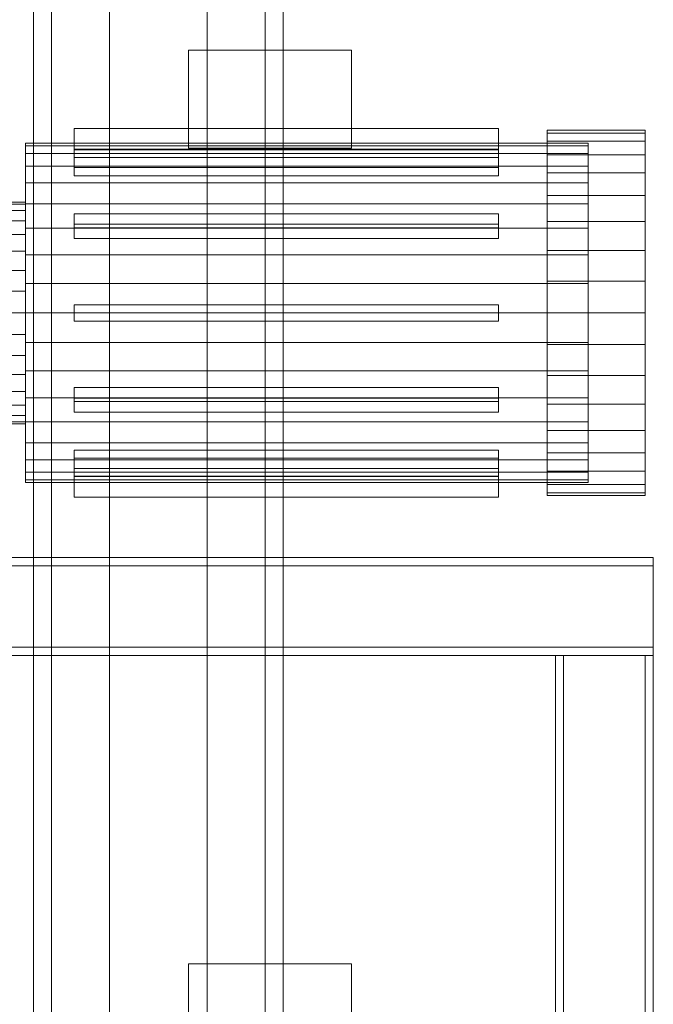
# Model space of a CAD drawing. Header units: millimetres. Extents: x -2233 to 61924, y -68080 to 6847.
# Tile 395 of 656: x 1736 to 2125, y -33657 to -33054. Entities that reach past the tile are written whole.
import ezdxf

# ---------------------------------------------------------------- set-up
doc = ezdxf.new("R2010")
doc.units = ezdxf.units.MM
doc.layers.add('frontal_secador', color=7, linetype='Continuous', lineweight=0)
doc.layers.add('frontal_tolva', color=7, linetype='Continuous', lineweight=0)

msp = doc.modelspace()

# ---------------------------------------------------------------- linework, layer by layer
at = {"layer": 'frontal_secador'}
for p, q in [((1840, -33072.5), (1940, -33072.5)), ((1840, -33132.5), (1840, -33072.5)), ((1940, -33132.5), (1940, -33072.5)), ((2030, -33120.5), (1770, -33120.5)), ((1770, -33120.5), (1770, -33133.5)), ((2030, -33133.5), (2030, -33120.5)), ((2060, -33123.202), (2060, -33121.5)), ((2120, -33121.5), (2060, -33121.5)), ((2120, -33123.202), (2120, -33121.5)), ((2060, -33128.254), (2060, -33123.202)), ((2120, -33123.202), (2060, -33123.202)), ((2060, -33136.505), (2060, -33128.254)), ((2120, -33128.254), (2060, -33128.254)), ((2120, -33128.254), (2120, -33123.202)), ((2120, -33136.505), (2120, -33128.254)), ((1740, -33131.08), (1740, -33129.5)), ((2085, -33129.5), (1740, -33129.5)), ((1740, -33135.772), (1740, -33131.08)), ((2085, -33131.08), (1740, -33131.08)), ((1770, -33144.397), (1770, -33133.139)), ((1770, -33133.139), (2030, -33133.139)), ((1770, -33138.139), (1770, -33133.139)), ((1770, -33133.5), (2030, -33133.5)), ((1840, -33132.5), (1940, -33132.5)), ((2030, -33133.139), (2030, -33144.397)), ((2030, -33133.139), (2030, -33138.139)), ((2085, -33131.08), (2085, -33129.5)), ((2085, -33135.772), (2085, -33131.08)), ((1740, -33143.433), (1740, -33135.772)), ((2085, -33135.772), (1740, -33135.772)), ((2030, -33138.139), (1770, -33138.139)), ((1770, -33138.139), (1770, -33149.397)), ((2030, -33149.397), (2030, -33138.139)), ((2060, -33147.703), (2060, -33136.505)), ((2120, -33136.505), (2060, -33136.505)), ((2085, -33143.433), (2085, -33135.772)), ((2120, -33147.703), (2120, -33136.505)), ((1740, -33153.831), (1740, -33143.433)), ((2085, -33143.433), (1740, -33143.433)), ((2030, -33144.397), (1770, -33144.397)), ((1770, -33144.397), (1770, -33149.397)), ((2030, -33149.397), (2030, -33144.397)), ((2085, -33153.831), (2085, -33143.433)), ((1770, -33149.397), (2030, -33149.397)), ((2060, -33161.508), (2060, -33147.703)), ((2120, -33147.703), (2060, -33147.703)), ((2120, -33161.508), (2120, -33147.703)), ((1740, -33166.65), (1740, -33153.831)), ((2085, -33153.831), (1740, -33153.831)), ((2085, -33166.65), (2085, -33153.831)), ((2060, -33177.5), (2060, -33161.508)), ((2120, -33161.508), (2060, -33161.508)), ((2120, -33177.5), (2120, -33161.508)), ((1740, -33165.5), (1715, -33165.5)), ((1740, -33166.807), (1715, -33166.807)), ((1740, -33170.676), (1715, -33170.676)), ((1740, -33166.807), (1740, -33165.5)), ((1740, -33181.5), (1740, -33166.65)), ((2085, -33166.65), (1740, -33166.65)), ((1740, -33170.676), (1740, -33166.807)), ((1740, -33176.96), (1740, -33170.676)), ((2085, -33181.5), (2085, -33166.65)), ((1740, -33176.96), (1715, -33176.96)), ((1740, -33185.417), (1740, -33176.96)), ((1770, -33179.17), (1770, -33172.67)), ((1770, -33172.67), (2030, -33172.67)), ((1770, -33181.33), (1770, -33172.67)), ((2030, -33172.67), (2030, -33179.17)), ((2030, -33172.67), (2030, -33181.33)), ((1740, -33197.93), (1740, -33181.5)), ((2085, -33181.5), (1740, -33181.5)), ((2030, -33179.17), (1770, -33179.17)), ((1770, -33179.17), (1770, -33187.83)), ((2030, -33181.33), (1770, -33181.33)), ((1770, -33181.33), (1770, -33187.83)), ((2030, -33187.83), (2030, -33179.17)), ((2030, -33187.83), (2030, -33181.33)), ((2060, -33195.194), (2060, -33177.5)), ((2120, -33177.5), (2060, -33177.5)), ((2085, -33197.93), (2085, -33181.5)), ((2120, -33195.194), (2120, -33177.5)), ((1740, -33185.417), (1715, -33185.417)), ((1740, -33195.721), (1740, -33185.417)), ((1770, -33187.83), (2030, -33187.83)), ((1740, -33195.721), (1715, -33195.721)), ((1740, -33207.478), (1740, -33195.721)), ((1740, -33215.441), (1740, -33197.93)), ((2085, -33197.93), (1740, -33197.93)), ((2060, -33214.051), (2060, -33195.194)), ((2120, -33195.194), (2060, -33195.194)), ((2085, -33215.441), (2085, -33197.93)), ((2120, -33214.051), (2120, -33195.194)), ((1740, -33207.478), (1715, -33207.478)), ((1740, -33220.234), (1740, -33207.478)), ((1740, -33233.5), (1740, -33215.441)), ((2085, -33215.441), (1740, -33215.441)), ((2060, -33233.5), (2060, -33214.051)), ((2120, -33214.051), (2060, -33214.051)), ((2085, -33233.5), (2085, -33215.441)), ((2120, -33233.5), (2120, -33214.051)), ((1740, -33220.234), (1715, -33220.234)), ((1740, -33233.5), (1740, -33220.234)), ((1770, -33228.5), (2030, -33228.5)), ((1770, -33238.5), (1770, -33228.5)), ((2030, -33238.5), (2030, -33228.5)), ((1715, -33233.5), (1740, -33233.5)), ((1740, -33233.5), (1740, -33251.559)), ((1740, -33233.5), (2085, -33233.5)), ((1740, -33246.766), (1740, -33233.5)), ((2060, -33233.5), (2060, -33252.949)), ((2060, -33233.5), (2120, -33233.5)), ((2085, -33251.559), (2085, -33233.5)), ((2120, -33252.949), (2120, -33233.5)), ((1770, -33238.5), (2030, -33238.5)), ((1740, -33246.766), (1715, -33246.766)), ((1740, -33246.766), (1740, -33259.522)), ((1740, -33251.559), (1740, -33269.07)), ((2085, -33251.559), (1740, -33251.559)), ((2060, -33252.949), (2060, -33271.806)), ((2120, -33252.949), (2060, -33252.949)), ((2085, -33251.559), (2085, -33269.07)), ((2120, -33252.949), (2120, -33271.806)), ((1740, -33259.522), (1715, -33259.522)), ((1740, -33259.522), (1740, -33271.279)), ((1740, -33271.279), (1715, -33271.279)), ((1740, -33269.07), (1740, -33285.5)), ((2085, -33269.07), (1740, -33269.07)), ((1740, -33271.279), (1740, -33281.583)), ((2060, -33271.806), (2060, -33289.5)), ((2120, -33271.806), (2060, -33271.806)), ((2085, -33269.07), (2085, -33285.5)), ((2120, -33271.806), (2120, -33289.5)), ((1770, -33279.17), (2030, -33279.17)), ((1770, -33285.67), (1770, -33279.17)), ((1770, -33287.83), (1770, -33279.17)), ((2030, -33279.17), (2030, -33285.67)), ((2030, -33279.17), (2030, -33287.83)), ((1740, -33281.583), (1715, -33281.583)), ((1740, -33281.583), (1740, -33290.04)), ((1740, -33285.5), (1740, -33300.35)), ((2085, -33285.5), (1740, -33285.5)), ((2030, -33285.67), (1770, -33285.67)), ((1770, -33285.67), (1770, -33294.33)), ((2030, -33294.33), (2030, -33285.67)), ((2085, -33285.5), (2085, -33300.35)), ((1740, -33290.04), (1715, -33290.04)), ((1740, -33290.04), (1740, -33296.324)), ((1770, -33287.83), (1770, -33294.33)), ((2030, -33287.83), (1770, -33287.83)), ((2030, -33294.33), (2030, -33287.83)), ((2060, -33289.5), (2060, -33305.492)), ((2120, -33289.5), (2060, -33289.5)), ((2120, -33289.5), (2120, -33305.492)), ((1740, -33296.324), (1715, -33296.324)), ((1740, -33296.324), (1740, -33300.193)), ((1770, -33294.33), (2030, -33294.33)), ((1740, -33300.193), (1715, -33300.193)), ((1740, -33301.5), (1715, -33301.5)), ((1740, -33300.193), (1740, -33301.5)), ((1740, -33300.35), (1740, -33313.169)), ((2085, -33300.35), (1740, -33300.35)), ((2085, -33300.35), (2085, -33313.169)), ((2060, -33305.492), (2060, -33319.297)), ((2120, -33305.492), (2060, -33305.492)), ((2120, -33305.492), (2120, -33319.297)), ((1740, -33313.169), (1740, -33323.567)), ((2085, -33313.169), (1740, -33313.169)), ((2085, -33313.169), (2085, -33323.567)), ((1770, -33317.603), (2030, -33317.603)), ((1770, -33328.861), (1770, -33317.603)), ((1770, -33322.603), (1770, -33317.603)), ((2030, -33317.603), (2030, -33328.861)), ((2030, -33317.603), (2030, -33322.603)), ((2060, -33319.297), (2060, -33330.495)), ((2120, -33319.297), (2060, -33319.297)), ((2120, -33319.297), (2120, -33330.495)), ((1740, -33323.567), (1740, -33331.228)), ((2085, -33323.567), (1740, -33323.567)), ((1770, -33322.603), (1770, -33333.861)), ((2030, -33322.603), (1770, -33322.603)), ((2030, -33333.861), (2030, -33322.603)), ((2085, -33323.567), (2085, -33331.228)), ((1740, -33331.228), (1740, -33335.92)), ((2085, -33331.228), (1740, -33331.228)), ((2030, -33328.861), (1770, -33328.861)), ((1770, -33328.861), (1770, -33333.861)), ((1770, -33333.5), (2030, -33333.5)), ((1770, -33346.5), (1770, -33333.5)), ((1770, -33333.861), (2030, -33333.861)), ((2030, -33333.861), (2030, -33328.861)), ((2030, -33333.5), (2030, -33346.5)), ((2060, -33330.495), (2060, -33338.746)), ((2120, -33330.495), (2060, -33330.495)), ((2085, -33331.228), (2085, -33335.92)), ((2120, -33330.495), (2120, -33338.746)), ((1740, -33335.92), (1740, -33337.5)), ((2085, -33335.92), (1740, -33335.92)), ((2085, -33337.5), (1740, -33337.5)), ((2060, -33338.746), (2060, -33343.798)), ((2120, -33338.746), (2060, -33338.746)), ((2085, -33335.92), (2085, -33337.5)), ((2120, -33338.746), (2120, -33343.798)), ((2060, -33343.798), (2060, -33345.5)), ((2120, -33343.798), (2060, -33343.798)), ((2120, -33345.5), (2060, -33345.5)), ((2120, -33343.798), (2120, -33345.5)), ((2030, -33346.5), (1770, -33346.5)), ((1325, -33383.5), (2125, -33383.5)), ((2125, -33388.5), (2125, -33383.5)), ((1325, -33388.5), (2125, -33388.5)), ((2125, -33438.5), (2125, -33388.5)), ((1325, -33438.5), (2125, -33438.5)), ((2125, -33443.5), (2125, -33438.5)), ((1325, -33443.5), (2125, -33443.5)), ((2065, -33443.5), (2070, -33443.5)), ((2065, -35980), (2065, -33443.5)), ((2070, -35980), (2070, -33443.5)), ((2070, -33443.5), (2120, -33443.5)), ((2120, -33443.5), (2125, -33443.5)), ((2120, -35980), (2120, -33443.5)), ((2125, -35980), (2125, -33443.5)), ((1840, -33632.5), (1940, -33632.5)), ((1840, -33692.5), (1840, -33632.5)), ((1940, -33692.5), (1940, -33632.5))]:
    msp.add_line(p, q, dxfattribs=at)
at = {"layer": 'frontal_tolva'}
for p, q in [((1745, -35980), (1745, -32700)), ((1756, -35980), (1756, -32700)), ((1887, -35980), (1887, -32700)), ((1898, -35980), (1898, -32700)), ((1791.5, -34332.806), (1791.5, -32835.806)), ((1851.5, -32835.806), (1851.5, -34332.806)), ((1791.5, -32870.194), (1791.5, -34367.194)), ((1851.5, -34367.194), (1851.5, -32870.194))]:
    msp.add_line(p, q, dxfattribs=at)

doc.saveas('drawing.dxf')
